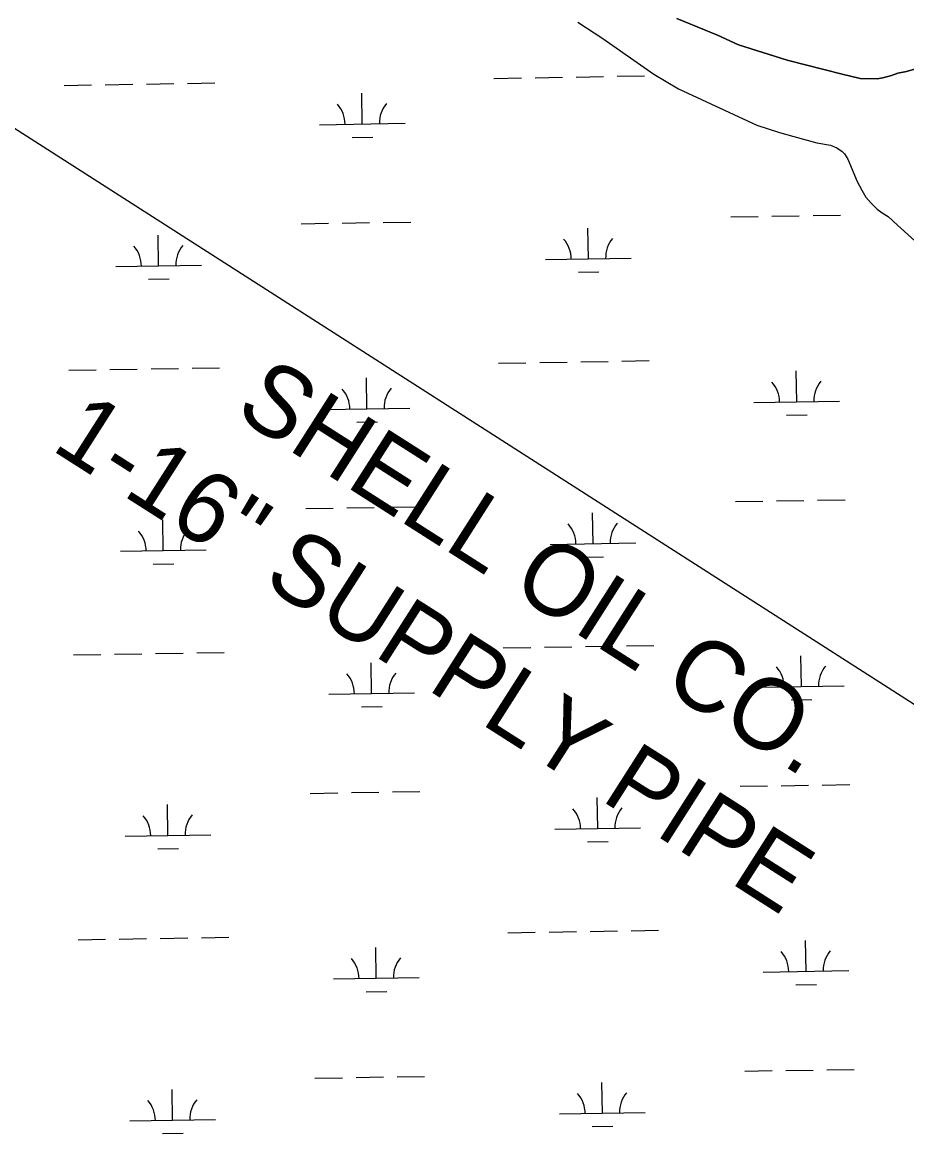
# Model space of a CAD drawing. Extents: x 3855477 to 3893699, y 299188 to 325115.
# Drawn here: x 3888690 to 3889723, y 318313 to 319613 of the extents above; entities that cross this region are included whole.
import ezdxf

# ---------------------------------------------------------------- set-up
doc = ezdxf.new("R2010")
doc.units = 0
for name, color, linetype in [('V-RIVR-EDGE', 7, 'Continuous'), ('V-TOPO-SHOR', 7, 'Continuous'), ('V-UTIL-IDEN', 7, 'Continuous'), ('V-UTIL-LINE', 7, 'Continuous'), ('V-WETL-SWMP', 7, 'Continuous')]:
    doc.layers.add(name, color=color, linetype=linetype)

msp = doc.modelspace()

# ---------------------------------------------------------------- linework, layer by layer
at = {"layer": 'V-RIVR-EDGE'}
msp.add_spline([(3882913.1, 320040.1), (3882915.6, 320023.3), (3882920.8, 320004.6), (3882925.9, 319994.2), (3882938.6, 319980.2), (3882958.1, 319959.4), (3882969.6, 319947.1), (3882988.7, 319921.1), (3882997.8, 319910.3), (3883016.9, 319894.3), (3883040.8, 319875.1), (3883065.5, 319858.3), (3883074.2, 319851.2), (3883077, 319846.8), (3883076.2, 319838.4), (3883079.4, 319836), (3883089.7, 319829.6), (3883100.9, 319827.6), (3883118.4, 319827.1), (3883127.2, 319826.3), (3883136.7, 319823.5), (3883150.2, 319817.9), (3883163.8, 319815.5), (3883172.5, 319812.3), (3883186.9, 319803.4), (3883204, 319792.6), (3883220.3, 319786.6), (3883247, 319781), (3883267.7, 319771.8), (3883286.4, 319765.3), (3883334.2, 319752.1), (3883358.5, 319742.8), (3883374, 319734.8), (3883397.1, 319726.4), (3883413, 319725.2), (3883429.8, 319723.9), (3883441.3, 319723.1), (3883453.3, 319720.7), (3883466, 319713.1), (3883480, 319705.1), (3883489.9, 319704.3), (3883527.3, 319690.2), (3883553.2, 319677), (3883567.5, 319671.4), (3883604.2, 319655), (3883613.7, 319653.3), (3883624.5, 319652.9), (3883634.4, 319650.1), (3883661.5, 319638.5), (3883676.2, 319631.3), (3883689, 319621.7), (3883706.1, 319614.5), (3883729.2, 319605.6), (3883766.6, 319588.4), (3883795.7, 319578), (3883824, 319569.5), (3883888.4, 319543.1), (3883936.2, 319521.8), (3883952.9, 319515.8), (3884166, 319447.5), (3884193.5, 319441.1), (3884330.9, 319398.5), (3884355.6, 319389.7), (3884375.1, 319382), (3884570.2, 319313.4), (3884589.7, 319305.4), (3884662.9, 319270.9), (3884854.8, 319175.2), (3884883, 319156.4), (3884897.4, 319146.8), (3884909.7, 319140.4), (3884940, 319128.8), (3884943.1, 319128.8), (3884951.9, 319128.7), (3884958.3, 319127.1), (3884973.8, 319120.7), (3884981, 319119.9), (3884992.5, 319118.7), (3885018.8, 319115.4), (3885038.7, 319110.2), (3885055.5, 319103.8), (3885077.8, 319091), (3885091.3, 319083), (3885105.2, 319077.4), (3885120.8, 319072.5), (3885137.9, 319066.5), (3885153.8, 319061.7), (3885176.1, 319054.1), (3885192.4, 319047.2), (3885212.7, 319042), (3885236.6, 319036.4), (3885260.9, 319028.7), (3885280.8, 319023.5), (3885320.3, 319009.5), (3885333.4, 319006.6), (3885341.8, 319010.6), (3885349, 319010.6), (3885360.9, 319007.4), (3885367.3, 319002.2), (3885375.2, 318990.6), (3885390.7, 318976.6), (3885409.8, 318961), (3885442, 318941), (3885463.5, 318930.6), (3885519.6, 318891.4), (3885550.3, 318866.6), (3885563.4, 318858.2), (3885583.3, 318852.6), (3885601.2, 318845.8), (3885609.6, 318839.8), (3885620.7, 318828.2), (3885637.4, 318818.2), (3885654.5, 318811), (3885670.5, 318809.3), (3885686, 318808.9), (3885702.3, 318805.3), (3885731.8, 318796), (3885773.2, 318778.8), (3885814.6, 318765.5), (3885852.1, 318760.3), (3885861.3, 318759.8), (3885864.9, 318764.6), (3885869.6, 318765), (3885880.8, 318765), (3885903.1, 318760.9), (3885937.8, 318754.1), (3885959.3, 318753.2), (3885986, 318750), (3886007.5, 318748.7), (3886012.7, 318748.7), (3886021, 318743.5), (3886024.6, 318743.5), (3886037, 318744.3), (3886045.7, 318744.2), (3886058.5, 318742.6), (3886070, 318737.8), (3886082, 318736.6), (3886104.3, 318732.5), (3886127, 318728.5), (3886153.7, 318723.7), (3886184.8, 318716.8), (3886220.6, 318705.6), (3886238.1, 318702.3), (3886252.9, 318700.7), (3886283.5, 318690.3), (3886299.9, 318684.2), (3886315.4, 318684.2), (3886332.9, 318683.8), (3886350.5, 318679.3), (3886368, 318674.1), (3886377.5, 318674.9), (3886395.1, 318673.2), (3886413.4, 318672), (3886429.7, 318666.8), (3886442.5, 318658.4), (3886451.2, 318653.6), (3886461.2, 318649.6), (3886487.5, 318641.9), (3886521.7, 318631.9), (3886548.8, 318623), (3886589.4, 318610.6), (3886599.4, 318610.2), (3886610.5, 318606.2), (3886629.6, 318593.7), (3886640, 318584.2), (3886659.1, 318574.9), (3886680.6, 318563.7), (3886701.7, 318556.1), (3886720.4, 318549.3), (3886735.5, 318541.3), (3886747, 318538.1), (3886763, 318535.2), (3886783.3, 318525.6), (3886805.6, 318518.4), (3886818.3, 318514.8), (3886870.9, 318500.7), (3886884.8, 318500.7), (3886895.2, 318500.6), (3886902.4, 318496.2), (3886910.3, 318494.2), (3886931.8, 318488.6), (3886964.9, 318480.5), (3886991.2, 318474.1), (3887000, 318474.1), (3887005.5, 318476), (3887011.1, 318481.2), (3887013.9, 318481.6), (3887016.3, 318480.4), (3887017.5, 318474.8), (3887019.1, 318470.8), (3887027.4, 318468), (3887043.4, 318462.8), (3887054.5, 318458.4), (3887069.7, 318456), (3887077.2, 318454), (3887087.6, 318450.7), (3887101.9, 318446.7), (3887154.9, 318424.3), (3887167.6, 318420.7), (3887188.3, 318414.6), (3887203.4, 318407.4), (3887217.4, 318402.2), (3887228.1, 318399.4), (3887240.1, 318394.2), (3887254.8, 318385.4), (3887275.5, 318376.5), (3887283.1, 318370.5), (3887288.6, 318366.2), (3887293.8, 318366.1), (3887302.6, 318364.5), (3887320.9, 318356.1), (3887334.8, 318348.9), (3887347.6, 318344.9), (3887367.1, 318337.7), (3887387.4, 318324.9), (3887405.7, 318317.6), (3887416, 318315.6), (3887424, 318315.2), (3887432.4, 318310.4), (3887439.9, 318306), (3887457.8, 318300.4), (3887483.7, 318289.5), (3887497.3, 318286.3), (3887518, 318277.1), (3887536.3, 318269.1), (3887554.6, 318263.5), (3887566.9, 318261), (3887592, 318252.6), (3887630.7, 318239.8), (3887658.9, 318229.7), (3887684.8, 318222.5), (3887705.9, 318216.9), (3887729.4, 318208.8), (3887756.1, 318199.6), (3887774.8, 318192), (3887794.3, 318184), (3887813.4, 318177.9), (3887834.5, 318168.7), (3887845.3, 318163.1), (3887852, 318156.7), (3887853.6, 318153.1), (3887859.2, 318148.3), (3887867.5, 318142.7), (3887873.9, 318140.7), (3887888.7, 318136.3), (3887904.2, 318132.7), (3887912.9, 318129.1), (3887924.5, 318126.7), (3887934.1, 318127), (3887939.2, 318126.6), (3887957.6, 318119.8), (3887971.5, 318115.8), (3887987.4, 318111.4), (3888004.9, 318104.9), (3888020.5, 318101.7), (3888032.4, 318098.5), (3888062.3, 318083.3), (3888089.4, 318070.8), (3888114.8, 318059.2), (3888138.3, 318051.2), (3888172.2, 318040.4), (3888205.2, 318029.1), (3888225.5, 318024.3), (3888240.7, 318017.9), (3888261, 318005.5), (3888270.5, 317999.1), (3888283.2, 317993.1), (3888296.8, 317985.8), (3888310.7, 317981.8), (3888328.2, 317977), (3888351.3, 317970.6), (3888385.2, 317962.9), (3888403.9, 317956.9), (3888426.2, 317947.7), (3888456.9, 317934.4), (3888480.3, 317921.6), (3888501, 317912.8), (3888524.5, 317903.6), (3888535.7, 317900.4), (3888548.8, 317894.4), (3888572.7, 317886.7), (3888589.4, 317880.3), (3888622.1, 317867.9), (3888643.6, 317858.7), (3888662.7, 317846.7), (3888675, 317839.8), (3888693.7, 317831.8), (3888718.4, 317821.4), (3888732.8, 317816.6), (3888741.1, 317810.6), (3888752.3, 317808.2), (3888769.4, 317803.3), (3888782.9, 317796.9), (3888796.1, 317787.3), (3888809.2, 317778.1), (3888821.5, 317772.1), (3888833.9, 317768.9), (3888876.1, 317752.5), (3888901.6, 317743.6), (3888917.9, 317736.4), (3888936.2, 317728.4), (3888954.9, 317717.2), (3888975.6, 317709.2), (3888995.9, 317704.3), (3889006.7, 317698.7), (3889030.1, 317685.9), (3889058.4, 317669.5), (3889086.7, 317654.7), (3889114.5, 317640.7), (3889137.6, 317630.7), (3889158.3, 317621.4), (3889182.2, 317611.8), (3889201.3, 317602.6), (3889223.2, 317589.8), (3889248.7, 317581.4), (3889267, 317574.9), (3889284.9, 317567.3), (3889318.7, 317550.5), (3889342.2, 317543.7), (3889366.5, 317536), (3889375.3, 317532.8), (3889379.3, 317530), (3889383.6, 317525.2), (3889392.8, 317522), (3889413.1, 317513.6), (3889433.8, 317506.8), (3889450.9, 317498), (3889480.8, 317482), (3889501.1, 317472.7), (3889535.7, 317462.3), (3889554.4, 317453.1), (3889589.1, 317435.9), (3889622.9, 317417), (3889642, 317409.8), (3889673, 317391.8), (3889721.6, 317364.6), (3889737.1, 317353.8), (3889772.5, 317333), (3889784.9, 317326.2), (3889810.7, 317308.2), (3889827.9, 317302.6), (3889858.1, 317286.5), (3889880, 317274.5), (3889894.7, 317269.3), (3889918.2, 317253.7), (3889950, 317230.1), (3889967.5, 317212.9), (3889983, 317195.8), (3890012.1, 317173.8), (3890106, 317108.6), (3890125.4, 317093.8), (3890144.9, 317082.6), (3890167.6, 317075), (3890186.3, 317064.9), (3890221.8, 317046.9), (3890258, 317025.3), (3890331.2, 316987.7), (3890369.8, 316967.6), (3890390.9, 316957.6), (3890407.6, 316945.6), (3890422.7, 316932), (3890429.5, 316927.2), (3890449, 316914), (3890471.7, 316903.6), (3890490, 316896.4), (3890500, 316888), (3890521, 316869.2), (3890535, 316861.6), (3890551.3, 316852.8), (3890573.2, 316840), (3890585.9, 316827.2), (3890608.2, 316813.6), (3890639.2, 316793.6), (3890667.5, 316774.4), (3890678.6, 316764.4), (3890688.5, 316754.4), (3890700.9, 316746.8), (3890712.8, 316743.2), (3890739.5, 316735.2), (3890774.5, 316714.8), (3890820.3, 316686.8), (3890859.3, 316660.8), (3890897.1, 316634.8), (3890934.9, 316609.6), (3890937.7, 316609.6), (3890950.8, 316605.9), (3890969.5, 316592.3), (3890995.4, 316573.5), (3891054.6, 316535.1), (3891075.7, 316526.3), (3891110.8, 316503.1), (3891142.2, 316482.7), (3891182.8, 316458.7), (3891207, 316441.9), (3891221.8, 316435.9), (3891228.9, 316432.3), (3891244.9, 316421.9), (3891276.7, 316396.3), (3891289, 316391.1), (3891298.2, 316384.7), (3891322.8, 316368.3), (3891339.9, 316353.9), (3891357.1, 316344.7), (3891370.6, 316337.1), (3891398.4, 316318.3), (3891409.8, 316310.6)], degree=3, dxfattribs=at)
at = {"layer": 'V-TOPO-SHOR'}
for points in [[(3889338.7, 319613.2), (3889367.8, 319594.3), (3889427.6, 319552.5), (3889456.4, 319535.6), (3889547.9, 319492.9), (3889574.2, 319484.6), (3889590.9, 319479.7), (3889618, 319472.6), (3889633.8, 319469.5), (3889641.1, 319466.5), (3889647.5, 319462.2), (3889650.3, 319459.4), (3889654, 319453.4), (3889659.2, 319441.4), (3889661.9, 319434.6), (3889665.1, 319427.4), (3889670.2, 319417.1), (3889675.1, 319409), (3889681.1, 319401.8), (3889688.4, 319395), (3889694.2, 319390.8), (3889701.1, 319386.2), (3889711.9, 319376.1), (3889769.4, 319324.4)], [(3889454.3, 319617.7), (3889501.8, 319598), (3889526.2, 319587), (3889583.3, 319569.1), (3889647.4, 319552.6), (3889668.6, 319547.7), (3889688.3, 319547), (3889695, 319548.3), (3889705.1, 319550.9), (3889712.6, 319553.6), (3889722.7, 319555.9), (3889732, 319558.5)]]:
    msp.add_lwpolyline(points, dxfattribs=at)
at = {"layer": 'V-UTIL-LINE'}
msp.add_lwpolyline([(3878833.4, 323112.8), (3887889.7, 319996.5), (3891385.6, 317757.3)], dxfattribs=at)
at = {"layer": 'V-WETL-SWMP'}
for p, q in [((3889338.7, 319613.2), (3889367.8, 319594.3)), ((3889367.8, 319594.3), (3889427.6, 319552.5)), ((3889240.8, 319547.7), (3889272.8, 319548.2)), ((3889288.8, 319548.5), (3889320.8, 319549)), ((3889336.8, 319549.3), (3889368.8, 319549.8)), ((3889384.8, 319550.1), (3889416.8, 319550.6)), ((3889427.6, 319552.5), (3889456.4, 319535.6)), ((3888739, 319539.5), (3888771, 319540.1)), ((3888787, 319540.3), (3888819, 319540.8)), ((3888835, 319541.1), (3888867, 319541.6)), ((3888883, 319541.9), (3888915, 319542.4)), ((3889456.4, 319535.6), (3889547.9, 319492.9)), ((3889087.1, 319494.5), (3889086.5, 319530.5)), ((3889037.1, 319493.6), (3889137.1, 319495.3)), ((3889547.9, 319492.9), (3889574.2, 319484.6)), ((3889075.3, 319478.8), (3889099.3, 319479.2)), ((3889574.2, 319484.6), (3889590.9, 319479.7)), ((3889590.9, 319479.7), (3889618, 319472.6)), ((3889618, 319472.6), (3889633.8, 319469.5)), ((3889633.8, 319469.5), (3889641.1, 319466.5)), ((3889641.1, 319466.5), (3889647.5, 319462.2)), ((3889647.5, 319462.2), (3889650.3, 319459.4)), ((3889650.3, 319459.4), (3889654, 319453.4)), ((3889654, 319453.4), (3889659.2, 319441.4)), ((3889659.2, 319441.4), (3889661.9, 319434.6)), ((3889661.9, 319434.6), (3889665.1, 319427.4)), ((3889665.1, 319427.4), (3889670.2, 319417.1)), ((3889670.2, 319417.1), (3889675.1, 319409)), ((3889675.1, 319409), (3889681.1, 319401.8)), ((3889681.1, 319401.8), (3889688.4, 319395)), ((3889613.4, 319387.6), (3889645.4, 319388.1)), ((3889688.4, 319395), (3889694.2, 319390.8)), ((3889694.2, 319390.8), (3889701.1, 319386.2)), ((3889015.6, 319377.8), (3889047.6, 319378.4)), ((3889063.6, 319378.6), (3889095.6, 319379.2)), ((3889111.6, 319379.4), (3889143.6, 319379.9)), ((3889517.4, 319386), (3889549.4, 319386.5)), ((3889565.4, 319386.8), (3889597.4, 319387.3)), ((3889701.1, 319386.2), (3889711.9, 319376.1)), ((3889711.9, 319376.1), (3889769.4, 319324.4)), ((3888849.3, 319328.7), (3888848.7, 319364.7)), ((3889351.1, 319336.9), (3889350.5, 319372.9)), ((3889301.1, 319336.1), (3889401.1, 319337.7)), ((3888799.3, 319327.9), (3888899.3, 319329.5)), ((3888837.5, 319313.1), (3888861.5, 319313.5)), ((3889339.4, 319321.3), (3889363.4, 319321.6)), ((3888744.4, 319206.9), (3888776.4, 319207.4)), ((3888792.4, 319207.7), (3888824.4, 319208.2)), ((3888840.4, 319208.5), (3888872.4, 319209)), ((3888888.4, 319209.3), (3888920.4, 319209.8)), ((3889246.3, 319215.1), (3889278.2, 319215.6)), ((3889294.2, 319215.9), (3889326.2, 319216.4)), ((3889342.2, 319216.6), (3889374.2, 319217.2)), ((3889390.2, 319217.4), (3889422.2, 319218)), ((3889594.3, 319170), (3889593.8, 319206)), ((3889092.5, 319161.8), (3889091.9, 319197.8)), ((3889544.4, 319169.2), (3889644.3, 319170.8)), ((3889042.5, 319161), (3889142.5, 319162.6)), ((3889582.6, 319154.4), (3889606.6, 319154.8)), ((3889080.8, 319146.2), (3889104.8, 319146.6)), ((3889522.8, 319053.4), (3889554.8, 319053.9)), ((3889570.8, 319054.2), (3889602.8, 319054.7)), ((3889618.8, 319055), (3889650.8, 319055.5)), ((3889021, 319045.2), (3889053, 319045.7)), ((3889069, 319046), (3889101, 319046.5)), ((3889117, 319046.8), (3889149, 319047.3)), ((3889356.5, 319004.2), (3889356, 319040.2)), ((3888854.7, 318996.1), (3888854.1, 319032.1)), ((3889306.5, 319003.4), (3889406.5, 319005.1)), ((3888804.7, 318995.3), (3888904.7, 318996.9)), ((3889344.8, 318988.6), (3889368.8, 318989)), ((3888843, 318980.4), (3888867, 318980.8)), ((3889251.7, 318882.5), (3889283.7, 318883)), ((3889299.7, 318883.2), (3889331.7, 318883.8)), ((3889347.7, 318884), (3889379.7, 318884.5)), ((3889395.7, 318884.8), (3889427.6, 318885.3)), ((3888749.8, 318874.3), (3888781.8, 318874.8)), ((3888797.8, 318875.1), (3888829.8, 318875.6)), ((3888845.8, 318875.8), (3888877.8, 318876.4)), ((3888893.8, 318876.6), (3888925.8, 318877.1)), ((3889599.8, 318837.4), (3889599.2, 318873.4)), ((3889097.9, 318829.2), (3889097.3, 318865.2)), ((3889047.9, 318828.4), (3889147.9, 318830)), ((3889549.8, 318836.6), (3889649.8, 318838.2)), ((3889588, 318821.8), (3889612, 318822.1)), ((3889086.2, 318813.6), (3889110.2, 318814)), ((3889026.4, 318712.6), (3889058.4, 318713.1)), ((3889074.4, 318713.4), (3889106.4, 318713.9)), ((3889122.4, 318714.2), (3889154.4, 318714.7)), ((3889528.2, 318720.8), (3889560.2, 318721.3)), ((3889576.2, 318721.5), (3889608.2, 318722.1)), ((3889624.2, 318722.3), (3889656.2, 318722.8)), ((3888860.1, 318663.4), (3888859.5, 318699.4)), ((3889362, 318671.6), (3889361.4, 318707.6)), ((3888810.1, 318662.6), (3888910.1, 318664.3)), ((3889312, 318670.8), (3889412, 318672.4)), ((3888848.4, 318647.8), (3888872.4, 318648.2)), ((3889350.2, 318656), (3889374.2, 318656.4)), ((3888803.2, 318542.4), (3888835.2, 318542.9)), ((3888851.2, 318543.2), (3888883.2, 318543.7)), ((3888899.2, 318544), (3888931.2, 318544.5)), ((3889257.1, 318549.8), (3889289.1, 318550.3)), ((3889305.1, 318550.6), (3889337.1, 318551.1)), ((3889353.1, 318551.4), (3889385.1, 318551.9)), ((3889401.1, 318552.2), (3889433.1, 318552.7)), ((3888755.2, 318541.6), (3888787.2, 318542.2)), ((3889103.3, 318496.6), (3889102.8, 318532.6)), ((3889605.2, 318504.7), (3889604.6, 318540.7)), ((3889555.2, 318503.9), (3889655.2, 318505.6)), ((3889053.4, 318495.8), (3889153.3, 318497.4)), ((3889091.6, 318480.9), (3889115.6, 318481.3)), ((3889593.4, 318489.1), (3889617.4, 318489.5)), ((3889533.7, 318388.1), (3889565.7, 318388.7)), ((3889581.7, 318388.9), (3889613.7, 318389.4)), ((3889629.7, 318389.7), (3889661.6, 318390.2)), ((3889031.8, 318380), (3889063.8, 318380.5)), ((3889079.8, 318380.7), (3889111.8, 318381.3)), ((3889127.8, 318381.5), (3889159.8, 318382)), ((3889367.4, 318339), (3889366.8, 318375)), ((3888865.5, 318330.8), (3888865, 318366.8)), ((3889317.4, 318338.2), (3889417.4, 318339.8)), ((3888815.5, 318330), (3888915.5, 318331.6)), ((3889355.6, 318323.4), (3889379.6, 318323.8)), ((3888853.8, 318315.2), (3888877.8, 318315.6))]:
    msp.add_line(p, q, dxfattribs=at)
for points in [[(3889712.6, 319553.6), (3889705.1, 319550.9), (3889695, 319548.3), (3889688.3, 319547), (3889668.6, 319547.7), (3889647.4, 319552.6), (3889583.3, 319569.1), (3889526.2, 319587), (3889501.8, 319598), (3889454.3, 319617.7)], [(3889732, 319558.5), (3889722.7, 319555.9), (3889712.6, 319553.6)]]:
    msp.add_lwpolyline(points, dxfattribs=at)
for centre, start, end in [((3889142.3, 319495.8), 140.1615, 181.7052), ((3889031.8, 319494), 0.1615, 41.7052), ((3888794, 319328.3), 0.1615, 41.7052), ((3888904.5, 319330.1), 140.1615, 181.7052), ((3889295.9, 319336.5), 0.1615, 41.7052), ((3889406.4, 319338.3), 140.1615, 181.7052), ((3889539.1, 319169.6), 0.1615, 41.7052), ((3889649.6, 319171.4), 140.1615, 181.7052), ((3889037.3, 319161.4), 0.1615, 41.7052), ((3889147.7, 319163.2), 140.1615, 181.7052), ((3889301.3, 319003.8), 0.1615, 41.7052), ((3889411.8, 319005.6), 140.1615, 181.7052), ((3888799.5, 318995.6), 0.1615, 41.7052), ((3888909.9, 318997.4), 140.1615, 181.7052), ((3889544.5, 318836.9), 0.1615, 41.7052), ((3889655, 318838.7), 140.1615, 181.7052), ((3889042.7, 318828.8), 0.1615, 41.7052), ((3889153.2, 318830.6), 140.1615, 181.7052), ((3888804.9, 318663), 0.1615, 41.7052), ((3888915.3, 318664.8), 140.1615, 181.7052), ((3889306.7, 318671.2), 0.1615, 41.7052), ((3889417.2, 318673), 140.1615, 181.7052), ((3889048.1, 318496.1), 0.1615, 41.7052), ((3889158.6, 318497.9), 140.1615, 181.7052), ((3889549.9, 318504.3), 0.1615, 41.7052), ((3889660.4, 318506.1), 140.1615, 181.7052), ((3889312.1, 318338.6), 0.1615, 41.7052), ((3889422.6, 318340.4), 140.1615, 181.7052), ((3888810.3, 318330.4), 0.1615, 41.7052), ((3888920.8, 318332.2), 140.1615, 181.7052)]:
    msp.add_arc(centre, 35.2, start, end, dxfattribs=at)

# ---------------------------------------------------------------- texts
at = {"layer": 'V-UTIL-IDEN'}
for s, p in [('SHELL OIL CO.', (3888935.8, 319155.2)), ('1-16" SUPPLY PIPE', (3888722.3, 319114.8))]:
    msp.add_text(s, height=83, rotation=327.4649, dxfattribs=at).set_placement(p)

doc.saveas('drawing.dxf')
